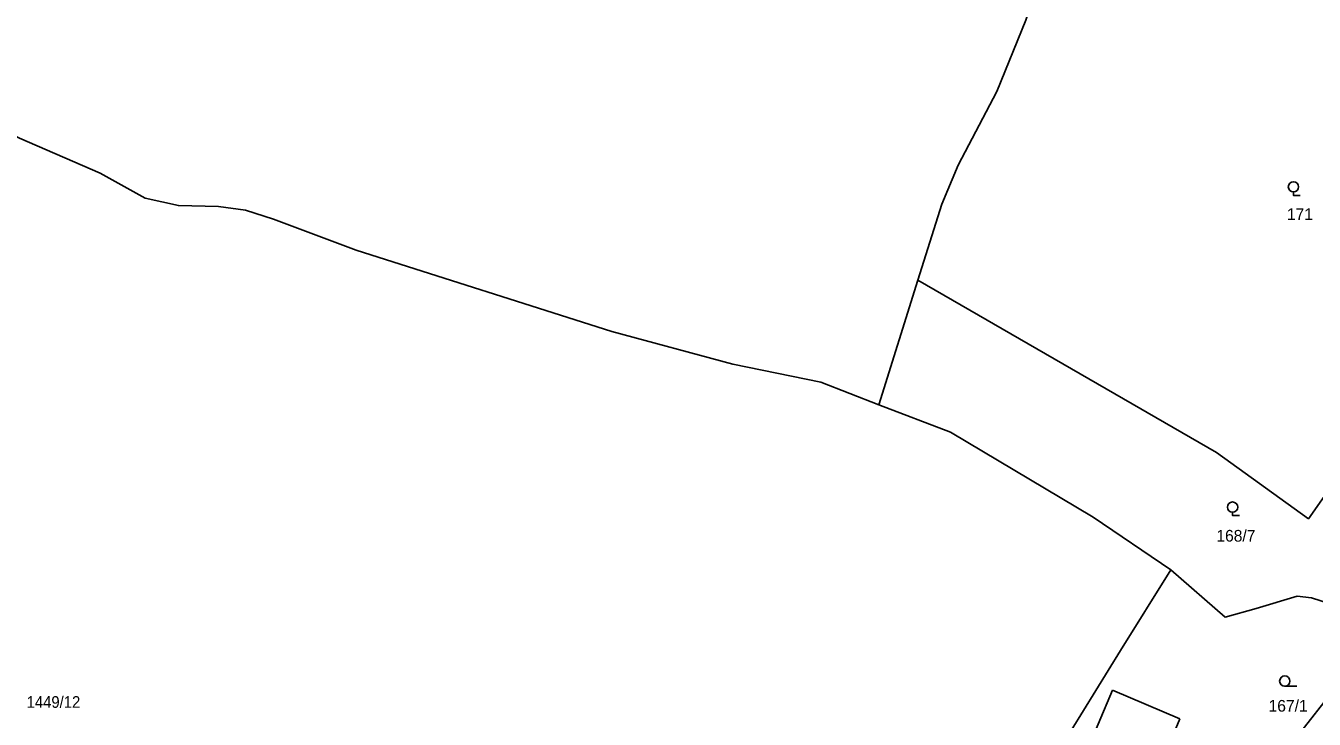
# Model space of a CAD drawing. Extents: x -679733 to -673243, y -1075091 to -1066557.
# Drawn here: x -677024.3 to -676836.7, y -1071108.5 to -1071007.5 of the extents above; entities that cross this region are included whole.
import ezdxf
from ezdxf.enums import TextEntityAlignment as Align

# ---------------------------------------------------------------- set-up
doc = ezdxf.new("R2010")
doc.units = 0
doc.header["$LTSCALE"] = 0.68
doc.layers.add('1', color=7, linetype='Continuous', lineweight=25)
doc.layers.add('3', color=7, linetype='Continuous', lineweight=25)
doc.layers.add('2', color=7, linetype='Continuous')

msp = doc.modelspace()

# ---------------------------------------------------------------- linework, layer by layer
at = {"layer": '1'}
msp.add_line((-676866.11, -1071104.26), (-676856.28, -1071108.41), dxfattribs=at)
for points in [[(-677102.58, -1070978.74), (-677098.26, -1070983.6), (-677089.42, -1070989.76), (-677076.95, -1070997.36), (-677053.83, -1071009.39), (-677025.26, -1071023.81), (-677013.52, -1071028.94), (-677006.94, -1071032.55), (-677002.12, -1071033.66), (-676996.25, -1071033.8), (-676992.35, -1071034.3), (-676988.25, -1071035.62), (-676976.22, -1071040.15), (-676939.02, -1071052), (-676921.36, -1071056.76), (-676908.59, -1071059.36), (-676900.14, -1071062.66), (-676894.43, -1071044.54)], [(-676874.39, -1070993.8), (-676878.73, -1071006.62), (-676882.95, -1071017.05), (-676888.56, -1071027.75), (-676890.93, -1071033.45), (-676894.43, -1071044.54)], [(-676894.43, -1071044.54), (-676850.95, -1071069.63), (-676837.57, -1071079.26), (-676834.92, -1071075.55)], [(-676900.14, -1071062.66), (-676889.69, -1071066.67), (-676868.93, -1071079.04), (-676857.6, -1071086.69)], [(-676857.6, -1071086.69), (-676864.93, -1071098.48), (-676873.89, -1071113.02), (-676870.47, -1071114.65)], [(-676827.58, -1071096.12), (-676832.92, -1071092.13), (-676837.12, -1071090.77), (-676839.22, -1071090.55), (-676845.17, -1071092.35), (-676849.71, -1071093.59), (-676857.6, -1071086.69)], [(-676845.04, -1071129.09), (-676850.14, -1071125.32), (-676850.53, -1071125.03), (-676845.78, -1071118.55), (-676845.36, -1071118.86), (-676827.58, -1071096.12)], [(-676870.47, -1071114.65), (-676870.25, -1071114.15), (-676866.11, -1071104.26)], [(-676856.28, -1071108.41), (-676860.46, -1071118.47), (-676854.26, -1071122.58), (-676856.13, -1071125.1)]]:
    msp.add_lwpolyline(points, dxfattribs=at)
at = {"layer": '3'}
msp.add_line((-676841.013, -1071103.66), (-676839.263, -1071103.66), dxfattribs=at)
for points in [[(-676839.75, -1071031.672), (-676839.75, -1071032.17), (-676838.749, -1071032.17)], [(-676848.61, -1071078.322), (-676848.61, -1071078.82), (-676847.609, -1071078.82)]]:
    msp.add_lwpolyline(points, dxfattribs=at)
for centre in [(-676839.7493, -1071030.9209), (-676848.6093, -1071077.5709), (-676841.0129, -1071102.9098)]:
    msp.add_circle(centre, 0.75, dxfattribs=at)

# ---------------------------------------------------------------- texts
at = {"layer": '2'}
for s, p in [('171', (-676840.7, -1071035.749)), ('167/1', (-676843.37, -1071107.37))]:
    msp.add_text(s, height=1.7, dxfattribs=at).set_placement(p)
msp.add_text('168/7', height=1.7, dxfattribs=at).set_placement((-676848.13, -1071082.6), align=Align.CENTER)
at = {"layer": '2', "width": 0.95}
msp.add_text('1449/12', height=1.7, dxfattribs=at).set_placement((-677024.21, -1071106.81))

doc.saveas('drawing.dxf')
